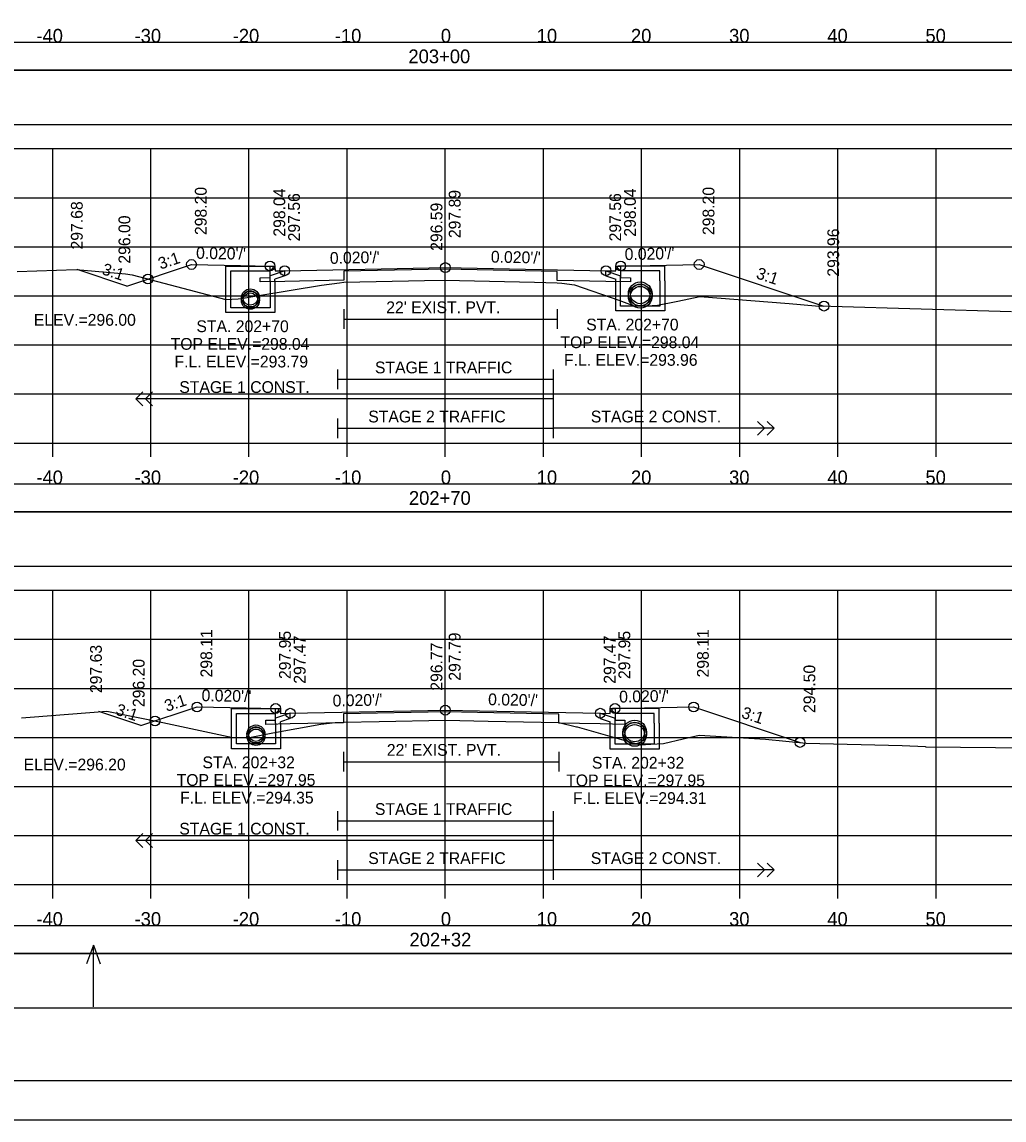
# Model space of a CAD drawing. Extents: x 1368122 to 1710785, y 373130 to 557566.
# Drawn here: x 1369979.1 to 1370079.2, y 373557 to 373668.9 of the extents above; entities that cross this region are included whole.
import ezdxf

# ---------------------------------------------------------------- set-up
doc = ezdxf.new("R2010")
doc.units = 0
for name, color, linetype in [('R_Alt Surface', 7, 'Continuous'), ('R_Axis', 7, 'Continuous'), ('R_Axis Annot', 7, 'Continuous'), ('R_Border', 7, 'Continuous'), ('R_Exist Surface', 7, 'Continuous'), ('R_Fin Surface', 7, 'Continuous'), ('R_Grid', 7, 'Continuous'), ('R_No Plot', 7, 'Continuous'), ('R_Striping', 7, 'Continuous'), ('R_Water', 7, 'Continuous'), ('R_Water Annot', 7, 'Continuous'), ('R_Xsect Elev', 7, 'Continuous'), ('R_Xsect Slope', 7, 'Continuous')]:
    doc.layers.add(name, color=color, linetype=linetype)

msp = doc.modelspace()

# ---------------------------------------------------------------- linework, layer by layer
for points in [[(1369873.09, 373663.98), (1370171.39, 373663.98), (1370171.39, 373666.79), (1369873.09, 373666.79)], [(1369873.03, 373658.45), (1370171.45, 373658.45), (1370171.45, 373663.98), (1369873.03, 373663.98)], [(1369873.09, 373618.98), (1370171.39, 373618.98), (1370171.39, 373621.79), (1369873.09, 373621.79)], [(1369873.03, 373613.45), (1370171.45, 373613.45), (1370171.45, 373618.98), (1369873.03, 373618.98)], [(1369873.09, 373573.98), (1370171.39, 373573.98), (1370171.39, 373576.79), (1369873.09, 373576.79)], [(1369873.03, 373568.45), (1370171.45, 373568.45), (1370171.45, 373573.98), (1369873.03, 373573.98)]]:
    msp.add_lwpolyline(points, close=True)
at = {"layer": 'R_Alt Surface'}
for points in [[(1370040.1, 373644.02), (1370040.1, 373642.85), (1370041.1, 373642.83), (1370041.1, 373642.41), (1370038.6, 373642.46), (1370033.63, 373642.56), (1370033.63, 373643.47), (1370022.24, 373643.7), (1370011.91, 373643.49), (1370011.91, 373642.58), (1370005.88, 373642.46), (1370003.38, 373642.41), (1370003.38, 373642.83), (1370004.38, 373642.85), (1370004.38, 373644.02)], [(1370011.91, 373639.62), (1370011.91, 373637.62)], [(1370033.63, 373639.62), (1370033.63, 373637.62)], [(1370011.91, 373638.62), (1370033.63, 373638.62)], [(1370039.53, 373598.94), (1370039.53, 373597.76), (1370040.53, 373597.74), (1370040.53, 373597.32), (1370038.03, 373597.37), (1370033.81, 373597.45), (1370033.81, 373598.37), (1370022.24, 373598.6), (1370011.85, 373598.39), (1370011.85, 373597.48), (1370006.45, 373597.37), (1370003.95, 373597.32), (1370003.95, 373597.74), (1370004.95, 373597.76), (1370004.95, 373598.94)], [(1370011.85, 373594.52), (1370011.85, 373592.52)], [(1370033.81, 373594.52), (1370033.81, 373592.52)], [(1370011.85, 373593.52), (1370033.81, 373593.52)]]:
    msp.add_lwpolyline(points, dxfattribs=at)
at = {"layer": 'R_Axis'}
for p, q in [((1369872.24, 373625.99), (1370172.24, 373625.99)), ((1369982.24, 373624.59), (1369982.24, 373625.99)), ((1369992.24, 373624.59), (1369992.24, 373625.99)), ((1370002.24, 373624.59), (1370002.24, 373625.99)), ((1370012.24, 373624.59), (1370012.24, 373625.99)), ((1370022.24, 373624.59), (1370022.24, 373625.99)), ((1370032.24, 373624.59), (1370032.24, 373625.99)), ((1370042.24, 373624.59), (1370042.24, 373625.99)), ((1370052.24, 373624.59), (1370052.24, 373625.99)), ((1370062.24, 373624.59), (1370062.24, 373625.99)), ((1370072.24, 373624.59), (1370072.24, 373625.99)), ((1369872.24, 373580.99), (1370172.24, 373580.99)), ((1369982.24, 373579.59), (1369982.24, 373580.99)), ((1369992.24, 373579.59), (1369992.24, 373580.99)), ((1370002.24, 373579.59), (1370002.24, 373580.99)), ((1370012.24, 373579.59), (1370012.24, 373580.99)), ((1370022.24, 373579.59), (1370022.24, 373580.99)), ((1370032.24, 373579.59), (1370032.24, 373580.99)), ((1370042.24, 373579.59), (1370042.24, 373580.99)), ((1370052.24, 373579.59), (1370052.24, 373580.99)), ((1370062.24, 373579.59), (1370062.24, 373580.99)), ((1370072.24, 373579.59), (1370072.24, 373580.99))]:
    msp.add_line(p, q, dxfattribs=at)
at = {"layer": 'R_Border'}
msp.add_line((1370180.42, 373560.99), (1369864.24, 373560.99), dxfattribs=at)
at = {"layer": 'R_Exist Surface'}
for points in [[(1369978.61, 373643.46), (1369984.65, 373643.68), (1369989.65, 373643.22), (1369990.35, 373643.12), (1369993.55, 373642.29), (1369999.89, 373640.63), (1370001.14, 373640.68), (1370001.43, 373640.7), (1370003.46, 373641.04), (1370009.63, 373642.07), (1370011.45, 373642.31), (1370011.91, 373642.37), (1370020.11, 373642.54), (1370022.16, 373642.57), (1370031.32, 373642.38), (1370033.63, 373642.33), (1370034.11, 373642.27), (1370035.41, 373642.1), (1370039.91, 373640.55), (1370041.55, 373639.94), (1370043.32, 373639.99), (1370043.7, 373639.99), (1370045.93, 373640.43), (1370048.17, 373640.93), (1370057.27, 373640.2), (1370059.95, 373639.96), (1370061.5, 373639.93), (1370079.9, 373639.4)], [(1369979.08, 373597.97), (1369979.96, 373598.05), (1369987.76, 373598.68), (1369993.45, 373597.51), (1370000.59, 373595.97), (1370001.72, 373595.98), (1370002.3, 373595.98), (1370004.66, 373596.46), (1370009.55, 373597.35), (1370011.01, 373597.5), (1370011.85, 373597.53), (1370015.51, 373597.61), (1370022.26, 373597.75), (1370026.62, 373597.66), (1370033.81, 373597.51), (1370035.61, 373597.08), (1370035.62, 373597.08), (1370035.66, 373597.07), (1370042.1, 373595.23), (1370043.16, 373595.29), (1370044.45, 373595.37), (1370046.48, 373595.86), (1370048.09, 373596.21), (1370054.86, 373595.8), (1370059.01, 373595.42), (1370068.77, 373595.17), (1370071.14, 373595.08), (1370071.17, 373595.04), (1370078.3, 373594.95), (1370086.83, 373594.8)]]:
    msp.add_lwpolyline(points, dxfattribs=at)
at = {"layer": 'R_Fin Surface'}
for p, q in [((1369989.79, 373641.99), (1369984.74, 373643.67)), ((1369991.22, 373597.19), (1369986.93, 373598.62))]:
    msp.add_line(p, q, dxfattribs=at)
for points in [[(1369989.79, 373641.99), (1369996.38, 373644.18), (1370001.38, 373644.08), (1370004.38, 373644.02), (1370004.88, 373644.02), (1370004.89, 373643.52), (1370005.88, 373643.54), (1370022.24, 373643.87), (1370038.6, 373643.54), (1370039.6, 373643.52), (1370039.6, 373644.02), (1370040.1, 373644.02), (1370043.1, 373644.08), (1370048.1, 373644.18), (1370060.81, 373639.94)], [(1369991.22, 373597.19), (1369996.95, 373599.1), (1370001.95, 373599), (1370004.95, 373598.94), (1370005.45, 373598.94), (1370005.45, 373598.44), (1370006.45, 373598.46), (1370022.24, 373598.77), (1370038.03, 373598.46), (1370039.03, 373598.44), (1370039.03, 373598.94), (1370039.53, 373598.94), (1370042.53, 373599), (1370047.53, 373599.1), (1370058.38, 373595.48)]]:
    msp.add_lwpolyline(points, dxfattribs=at)
at = {"layer": 'R_Grid'}
for p, q in [((1369872.24, 373655.99), (1370172.24, 373655.99)), ((1369982.24, 373625.99), (1369982.24, 373655.99)), ((1369992.24, 373625.99), (1369992.24, 373655.99)), ((1370002.24, 373625.99), (1370002.24, 373655.99)), ((1370012.24, 373625.99), (1370012.24, 373655.99)), ((1370022.24, 373625.99), (1370022.24, 373655.99)), ((1370032.24, 373625.99), (1370032.24, 373655.99)), ((1370042.24, 373625.99), (1370042.24, 373655.99)), ((1370052.24, 373625.99), (1370052.24, 373655.99)), ((1370062.24, 373625.99), (1370062.24, 373655.99)), ((1370072.24, 373625.99), (1370072.24, 373655.99)), ((1369872.24, 373650.99), (1370172.24, 373650.99)), ((1369872.24, 373645.99), (1370172.24, 373645.99)), ((1369872.24, 373640.99), (1370172.24, 373640.99)), ((1369872.24, 373635.99), (1370172.24, 373635.99)), ((1369872.24, 373630.99), (1370172.24, 373630.99)), ((1369872.24, 373625.99), (1370172.24, 373625.99)), ((1369872.24, 373610.99), (1370172.24, 373610.99)), ((1369982.24, 373580.99), (1369982.24, 373610.99)), ((1369992.24, 373580.99), (1369992.24, 373610.99)), ((1370002.24, 373580.99), (1370002.24, 373610.99)), ((1370012.24, 373580.99), (1370012.24, 373610.99)), ((1370022.24, 373580.99), (1370022.24, 373610.99)), ((1370032.24, 373580.99), (1370032.24, 373610.99)), ((1370042.24, 373580.99), (1370042.24, 373610.99)), ((1370052.24, 373580.99), (1370052.24, 373610.99)), ((1370062.24, 373580.99), (1370062.24, 373610.99)), ((1370072.24, 373580.99), (1370072.24, 373610.99)), ((1369872.24, 373605.99), (1370172.24, 373605.99)), ((1369872.24, 373600.99), (1370172.24, 373600.99)), ((1369872.24, 373595.99), (1370172.24, 373595.99)), ((1369872.24, 373590.99), (1370172.24, 373590.99)), ((1369872.24, 373585.99), (1370172.24, 373585.99)), ((1369872.24, 373580.99), (1370172.24, 373580.99))]:
    msp.add_line(p, q, dxfattribs=at)
at = {"layer": 'R_No Plot'}
msp.add_line((1369851.84, 373557.01), (1370185.17, 373557.01), dxfattribs=at)
for points in [[(1369851.83, 373770.34), (1370185.17, 373770.34), (1370185.17, 373557), (1369851.83, 373557)], [(1370098.16, 373766.45), (1370117.78, 373766.45), (1370117.78, 373756.57), (1370133.89, 373756.57), (1370157.09, 373756.57), (1370157.21, 373728.41), (1370180.42, 373728.41), (1370180.42, 373560.99), (1369864.24, 373560.99), (1369864.24, 373766.45)]]:
    msp.add_lwpolyline(points, close=True, dxfattribs=at)
for centre, radius in [((1369996.38, 373644.18), 0.5), ((1370004.38, 373644.02), 0.5), ((1370040.1, 373644.02), 0.5), ((1370048.1, 373644.18), 0.5), ((1370005.88, 373643.54), 0.5), ((1370022.24, 373643.87), 0.5), ((1370038.6, 373643.54), 0.5), ((1369991.95, 373642.71), 0.5), ((1370042.1, 373641.19), 1.21), ((1370002.38, 373640.78), 0.917), ((1370002.38, 373640.53), 0.917), ((1370042.1, 373640.95), 1.21), ((1370060.81, 373639.94), 0.5), ((1369996.95, 373599.1), 0.5), ((1370004.95, 373598.94), 0.5), ((1370006.45, 373598.46), 0.5), ((1370022.24, 373598.77), 0.5), ((1370038.03, 373598.46), 0.5), ((1370039.53, 373598.94), 0.5), ((1370047.53, 373599.1), 0.5), ((1369992.67, 373597.67), 0.5), ((1370041.53, 373596.54), 1.21), ((1370041.53, 373596.3), 1.21), ((1370002.95, 373596.34), 0.917), ((1370002.95, 373596.09), 0.917), ((1370058.38, 373595.48), 0.5)]:
    msp.add_circle(centre, radius, dxfattribs=at)
at = {"layer": 'R_Striping'}
for p, q in [((1369990.71, 373630.49), (1369991.41, 373631.19)), ((1369991.71, 373630.49), (1369992.41, 373631.19)), ((1369991.41, 373629.78), (1369990.71, 373630.49)), ((1369992.41, 373629.78), (1369991.71, 373630.49)), ((1370054.74, 373627.49), (1370054.04, 373628.19)), ((1370055.74, 373627.49), (1370055.04, 373628.19)), ((1370055.74, 373627.49), (1370033.24, 373627.49)), ((1370054.04, 373626.78), (1370054.74, 373627.49)), ((1370055.04, 373626.78), (1370055.74, 373627.49)), ((1369990.71, 373585.49), (1369991.41, 373586.19)), ((1369991.41, 373584.78), (1369990.71, 373585.49)), ((1369991.71, 373585.49), (1369992.41, 373586.19)), ((1369992.41, 373584.78), (1369991.71, 373585.49)), ((1370054.74, 373582.49), (1370054.04, 373583.19)), ((1370055.74, 373582.49), (1370055.04, 373583.19)), ((1370055.74, 373582.49), (1370033.24, 373582.49)), ((1370054.04, 373581.78), (1370054.74, 373582.49)), ((1370055.04, 373581.78), (1370055.74, 373582.49))]:
    msp.add_line(p, q, dxfattribs=at)
for points in [[(1370011.24, 373633.49), (1370011.24, 373631.49)], [(1370033.24, 373633.49), (1370033.24, 373626.49)], [(1370033.24, 373633.49), (1370033.24, 373631.49)], [(1370011.24, 373632.49), (1370033.24, 373632.49)], [(1370033.24, 373630.49), (1369990.71, 373630.49)], [(1370011.24, 373628.49), (1370011.24, 373626.49)], [(1370011.24, 373627.49), (1370033.24, 373627.49)], [(1370011.24, 373588.49), (1370011.24, 373586.49)], [(1370033.24, 373588.49), (1370033.24, 373581.49)], [(1370033.24, 373588.49), (1370033.24, 373586.49)], [(1370011.24, 373587.49), (1370033.24, 373587.49)], [(1370033.24, 373585.49), (1369990.71, 373585.49)], [(1370011.24, 373583.49), (1370011.24, 373581.49)], [(1370011.24, 373582.49), (1370033.24, 373582.49)]]:
    msp.add_lwpolyline(points, dxfattribs=at)
at = {"layer": 'R_Water'}
for p, q in [((1369999.88, 373644.02), (1370004.63, 373644.02)), ((1369999.88, 373642.52), (1369999.88, 373644.02)), ((1370000.38, 373642.52), (1370000.38, 373643.52)), ((1370000.38, 373643.52), (1370004.38, 373643.52)), ((1370004.72, 373643.86), (1370004.38, 373643.52)), ((1370005.88, 373643.54), (1370004.38, 373643.02)), ((1370004.72, 373643.86), (1370004.63, 373644.02)), ((1370038.6, 373643.54), (1370040.1, 373643.02)), ((1370039.76, 373643.86), (1370039.85, 373644.02)), ((1370039.76, 373643.86), (1370040.1, 373643.52)), ((1370044.6, 373644.02), (1370039.85, 373644.02)), ((1370044.1, 373643.52), (1370040.1, 373643.52)), ((1370044.1, 373642.52), (1370044.1, 373643.52)), ((1370044.6, 373642.52), (1370044.6, 373644.02)), ((1370004.38, 373642.52), (1370004.38, 373643.02)), ((1370005.88, 373643.01), (1370004.88, 373642.67)), ((1370004.88, 373642.52), (1370004.88, 373642.67)), ((1370038.6, 373643.01), (1370039.6, 373642.67)), ((1370039.6, 373642.52), (1370039.6, 373642.67)), ((1370040.1, 373642.52), (1370040.1, 373643.02)), ((1370000.45, 373598.94), (1370005.2, 373598.94)), ((1370000.45, 373597.44), (1370000.45, 373598.94)), ((1370005.28, 373598.77), (1370004.95, 373598.44)), ((1370005.28, 373598.77), (1370005.2, 373598.94)), ((1370039.2, 373598.77), (1370039.28, 373598.94)), ((1370039.2, 373598.77), (1370039.53, 373598.44)), ((1370044.03, 373598.94), (1370039.28, 373598.94)), ((1370044.03, 373597.44), (1370044.03, 373598.94)), ((1370000.95, 373597.44), (1370000.95, 373598.44)), ((1370000.95, 373598.44), (1370004.95, 373598.44)), ((1370006.45, 373598.46), (1370004.95, 373597.94)), ((1370004.95, 373597.44), (1370004.95, 373597.94)), ((1370006.45, 373597.93), (1370005.45, 373597.58)), ((1370005.45, 373597.44), (1370005.45, 373597.58)), ((1370038.03, 373598.46), (1370039.53, 373597.94)), ((1370038.03, 373597.93), (1370039.03, 373597.58)), ((1370039.03, 373597.44), (1370039.03, 373597.58)), ((1370043.53, 373598.44), (1370039.53, 373598.44)), ((1370039.53, 373597.44), (1370039.53, 373597.94)), ((1370043.53, 373597.44), (1370043.53, 373598.44))]:
    msp.add_line(p, q, dxfattribs=at)
for points in [[(1370005.88, 373643.01), (1370005.88, 373643.54)], [(1370038.6, 373643.01), (1370038.6, 373643.54)], [(1370004.88, 373642.52), (1370004.88, 373639.28), (1370002.38, 373639.28), (1369999.88, 373639.28), (1369999.88, 373642.52)], [(1370004.38, 373642.52), (1370004.38, 373639.78), (1370002.38, 373639.78), (1370000.38, 373639.78), (1370000.38, 373642.52)], [(1370044.6, 373642.52), (1370044.6, 373639.45), (1370042.1, 373639.45), (1370039.6, 373639.45), (1370039.6, 373642.52)], [(1370044.1, 373642.52), (1370044.1, 373639.95), (1370042.1, 373639.95), (1370040.1, 373639.95), (1370040.1, 373642.52)], [(1370005.45, 373597.44), (1370005.45, 373594.84), (1370002.95, 373594.84), (1370000.45, 373594.84), (1370000.45, 373597.44)], [(1370004.95, 373597.44), (1370004.95, 373595.34), (1370002.95, 373595.34), (1370000.95, 373595.34), (1370000.95, 373597.44)], [(1370006.45, 373597.93), (1370006.45, 373598.46)], [(1370038.03, 373597.93), (1370038.03, 373598.46)], [(1370044.03, 373597.44), (1370044.03, 373594.8), (1370041.53, 373594.8), (1370039.03, 373594.8), (1370039.03, 373597.44)], [(1370043.53, 373597.44), (1370043.53, 373595.3), (1370041.53, 373595.3), (1370039.53, 373595.3), (1370039.53, 373597.44)]]:
    msp.add_lwpolyline(points, dxfattribs=at)
for centre, radius in [((1370042.1, 373641.19), 1), ((1370002.38, 373640.78), 0.75), ((1370002.38, 373640.53), 0.75), ((1370042.1, 373640.95), 1), ((1370041.53, 373596.54), 1), ((1370002.95, 373596.34), 0.75), ((1370002.95, 373596.09), 0.75), ((1370041.53, 373596.3), 1)]:
    msp.add_circle(centre, radius, dxfattribs=at)
at = {"layer": 'R_Water Annot'}
for p, q in [((1369986.39, 373574.83), (1369985.69, 373572.91)), ((1369986.39, 373568.54), (1369986.39, 373574.83)), ((1369986.39, 373574.83), (1369987.09, 373572.91))]:
    msp.add_line(p, q, dxfattribs=at)
at = {"layer": 'R_Xsect Elev'}
for p, q in [((1370022.24, 373642.57), (1370022.24, 373652.57)), ((1370022.24, 373597.75), (1370022.24, 373607.75))]:
    msp.add_line(p, q, dxfattribs=at)

# ---------------------------------------------------------------- texts
at = {"layer": 'R_Axis Annot'}
for s, p in [('-40', (1369980.58, 373666.79)), ('-30', (1369990.58, 373666.79)), ('-20', (1370000.58, 373666.79)), ('-10', (1370010.98, 373666.79)), ('0', (1370021.78, 373666.79)), ('10', (1370031.55, 373666.79)), ('20', (1370041.15, 373666.79)), ('30', (1370051.15, 373666.79)), ('40', (1370061.15, 373666.79)), ('50', (1370071.15, 373666.79)), ('203+00', (1370018.48, 373664.69)), ('-40', (1369980.58, 373621.79)), ('-30', (1369990.58, 373621.79)), ('-20', (1370000.58, 373621.79)), ('-10', (1370010.98, 373621.79)), ('0', (1370021.78, 373621.79)), ('10', (1370031.55, 373621.79)), ('20', (1370041.15, 373621.79)), ('30', (1370051.15, 373621.79)), ('40', (1370061.15, 373621.79)), ('50', (1370071.15, 373621.79)), ('202+70', (1370018.53, 373619.69)), ('-40', (1369980.58, 373576.79)), ('-30', (1369990.58, 373576.79)), ('-20', (1370000.58, 373576.79)), ('-10', (1370010.98, 373576.79)), ('0', (1370021.78, 373576.79)), ('10', (1370031.55, 373576.79)), ('20', (1370041.15, 373576.79)), ('30', (1370051.15, 373576.79)), ('40', (1370061.15, 373576.79)), ('50', (1370071.15, 373576.79)), ('202+32', (1370018.59, 373574.69))]:
    msp.add_text(s, height=1.4, dxfattribs=at).set_placement(p)
at = {"layer": 'R_Striping'}
for s, p in [('STAGE 1 TRAFFIC', (1370015.07, 373633.09)), ('STAGE 1 CONST.', (1369995.14, 373631.09)), ('STAGE 2 TRAFFIC', (1370014.39, 373628.09)), ('STAGE 2 CONST.', (1370037.06, 373628.09)), ('STAGE 1 TRAFFIC', (1370015.07, 373588.09)), ('STAGE 1 CONST.', (1369995.14, 373586.09)), ('STAGE 2 TRAFFIC', (1370014.39, 373583.09)), ('STAGE 2 CONST.', (1370037.06, 373583.09))]:
    msp.add_text(s, height=1.2, dxfattribs=at).set_placement(p)
at = {"layer": 'R_Water'}
for p in [(1370016.22, 373639.22), (1370016.28, 373594.12)]:
    msp.add_text("22' EXIST. PVT.", height=1.2, dxfattribs=at).set_placement(p)
at = {"layer": 'R_Water Annot'}
for s, p in [('STA. 202+70', (1369996.88, 373637.29)), ('STA. 202+70', (1370036.59, 373637.46)), ('TOP ELEV.=298.04', (1369994.26, 373635.49)), ('TOP ELEV.=298.04', (1370033.97, 373635.66)), ('F.L. ELEV.=293.79', (1369994.65, 373633.69)), ('F.L. ELEV.=293.96', (1370034.33, 373633.86)), ('STA. 202+32', (1369997.5, 373592.85)), ('STA. 202+32', (1370037.17, 373592.81)), ('TOP ELEV.=297.95', (1369994.87, 373591.05)), ('TOP ELEV.=297.95', (1370034.55, 373591.01)), ('F.L. ELEV.=294.35', (1369995.22, 373589.25)), ('F.L. ELEV.=294.31', (1370035.24, 373589.21))]:
    msp.add_text(s, height=1.2, dxfattribs=at).set_placement(p)
at = {"layer": 'R_Xsect Elev'}
for s, p in [('298.20', (1369997.93, 373647.18)), ('298.04', (1370005.93, 373647.02)), ('297.56', (1370007.43, 373646.54)), ('297.89', (1370023.79, 373646.87)), ('297.56', (1370040.15, 373646.54)), ('298.04', (1370041.65, 373647.02)), ('298.20', (1370049.65, 373647.18)), ('297.68', (1369985.3, 373645.71)), ('296.59', (1370021.94, 373645.57)), ('296.00', (1369990.15, 373644.27)), ('293.96', (1370062.36, 373642.94)), ('298.11', (1369998.5, 373602.1)), ('297.95', (1370006.5, 373601.94)), ('297.79', (1370023.79, 373601.77)), ('297.95', (1370041.08, 373601.94)), ('298.11', (1370049.08, 373602.1)), ('297.63', (1369987.25, 373600.51)), ('297.47', (1370008, 373601.46)), ('296.77', (1370021.94, 373600.75)), ('297.47', (1370039.58, 373601.46)), ('296.20', (1369991.6, 373599.08)), ('294.50', (1370059.93, 373598.48))]:
    msp.add_text(s, height=1.2, rotation=90, dxfattribs=at).set_placement(p)
for s, p in [('ELEV.=296.00', (1369980.32, 373637.94)), ('ELEV.=296.20', (1369979.28, 373592.63))]:
    msp.add_text(s, height=1.2, dxfattribs=at).set_placement(p)
at = {"layer": 'R_Xsect Slope'}
for s, rotation, p in [("0.020'/'", 358.8542, (1369996.84, 373644.77)), ("0.020'/'", 1.1458, (1370010.49, 373644.24)), ("0.020'/'", 358.8542, (1370026.87, 373644.38)), ("0.020'/'", 1.1458, (1370040.52, 373644.63)), ('3:1', 18.4349, (1369993.22, 373643.66)), ('3:1', 341.5651, (1369987.17, 373643.22)), ('3:1', 341.5651, (1370053.82, 373642.8)), ("0.020'/'", 358.8542, (1369997.4, 373599.69)), ("0.020'/'", 1.1458, (1370039.96, 373599.54)), ('3:1', 18.4349, (1369993.86, 373598.59)), ("0.020'/'", 1.1458, (1370010.77, 373599.14)), ("0.020'/'", 358.8542, (1370026.59, 373599.28)), ('3:1', 341.5651, (1369988.57, 373598.34)), ('3:1', 341.5651, (1370052.32, 373598.03))]:
    msp.add_text(s, height=1.2, rotation=rotation, dxfattribs=at).set_placement(p)

doc.saveas('drawing.dxf')
